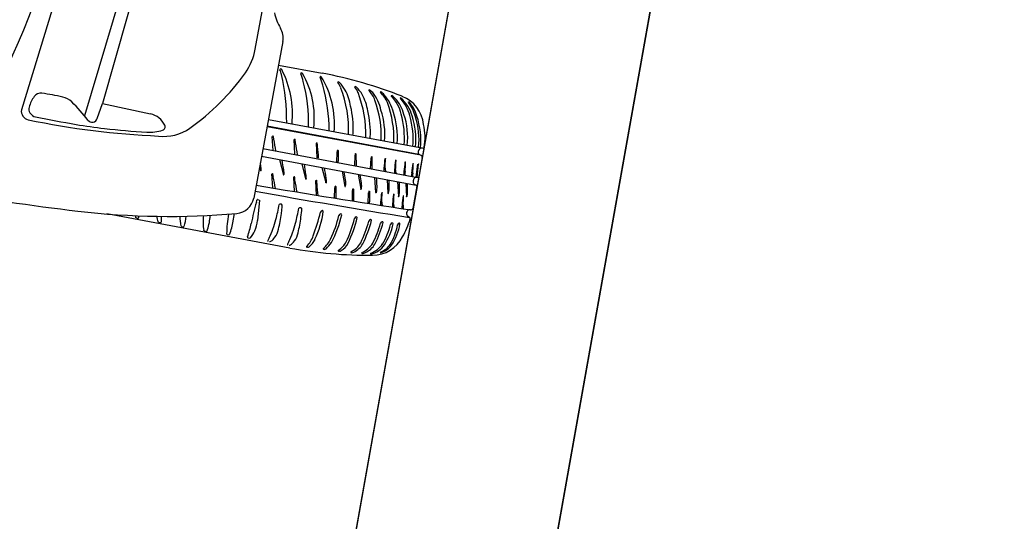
# Model space of a CAD drawing. Extents: x 14104283 to 14128447, y 8633203 to 8671666.
# Drawn here: x 14107469.37 to 14107486.88, y 8639279.45 to 8639288.28 of the extents above; entities that cross this region are included whole.
import ezdxf

# ---------------------------------------------------------------- set-up
doc = ezdxf.new("R2010")
doc.units = 0
for name, color, linetype in [('Cell', 7, 'Continuous'), ('Default', 7, 'Continuous'), ('TC_SubstrataExistingPavement', 7, 'Continuous'), ('Terrain', 7, 'Continuous')]:
    doc.layers.add(name, color=color, linetype=linetype)

msp = doc.modelspace()

# ---------------------------------------------------------------- linework, layer by layer
at = {"layer": 'Cell'}
for p, q in [((14107470.485, 8639290.245), (14107469.396, 8639286.7)), ((14107471.347, 8639289.406), (14107470.51, 8639286.591)), ((14107474.006, 8639287.901), (14107473.493, 8639285.144)), ((14107473.929, 8639287.486), (14107474.701, 8639287.342)), ((14107473.972, 8639287.417), (14107473.972, 8639287.417)), ((14107473.986, 8639287.408), (14107473.986, 8639287.408)), ((14107474.339, 8639287.347), (14107474.339, 8639287.347)), ((14107474.353, 8639287.339), (14107474.353, 8639287.339)), ((14107474.666, 8639287.269), (14107474.666, 8639287.269)), ((14107474.668, 8639287.286), (14107474.668, 8639287.286)), ((14107474.683, 8639287.278), (14107474.683, 8639287.278)), ((14107475.589, 8639287), (14107475.589, 8639287)), ((14107475.793, 8639286.963), (14107475.793, 8639286.963)), ((14107470.732, 8639286.545), (14107470.824, 8639286.811)), ((14107475.986, 8639286.896), (14107475.986, 8639286.896)), ((14107473.751, 8639286.529), (14107476.483, 8639286.02)), ((14107473.837, 8639285.982), (14107473.82, 8639286.229)), ((14107474.218, 8639285.917), (14107474.207, 8639286.174)), ((14107474.608, 8639285.852), (14107474.597, 8639286.11)), ((14107475.798, 8639286.147), (14107475.798, 8639286.147)), ((14107476.02, 8639286.106), (14107476.02, 8639286.106)), ((14107473.655, 8639286.015), (14107476.38, 8639285.508)), ((14107474.959, 8639285.772), (14107474.963, 8639285.958)), ((14107474.978, 8639285.98), (14107474.983, 8639285.801)), ((14107476.198, 8639286.073), (14107476.198, 8639286.073)), ((14107476.343, 8639286.046), (14107476.343, 8639286.046)), ((14107476.401, 8639285.91), (14107476.401, 8639285.91)), ((14107476.433, 8639286.029), (14107476.433, 8639286.029)), ((14107476.483, 8639286.02), (14107476.483, 8639286.02)), ((14107473.63, 8639285.88), (14107476.355, 8639285.372)), ((14107473.946, 8639285.821), (14107474.015, 8639285.555)), ((14107474.339, 8639285.748), (14107474.407, 8639285.482)), ((14107475.276, 8639285.713), (14107475.28, 8639285.898)), ((14107475.552, 8639285.661), (14107475.562, 8639285.848)), ((14107476.355, 8639285.512), (14107476.387, 8639285.741)), ((14107476.465, 8639285.861), (14107476.401, 8639285.52)), ((14107473.595, 8639285.693), (14107473.611, 8639285.63)), ((14107473.828, 8639285.322), (14107473.811, 8639285.569)), ((14107474.694, 8639285.682), (14107474.762, 8639285.416)), ((14107475.052, 8639285.615), (14107475.099, 8639285.35)), ((14107475.332, 8639285.563), (14107475.379, 8639285.298)), ((14107475.977, 8639285.583), (14107475.977, 8639285.583)), ((14107476.139, 8639285.553), (14107476.139, 8639285.553)), ((14107474.209, 8639285.257), (14107474.198, 8639285.514)), ((14107474.598, 8639285.192), (14107474.587, 8639285.45)), ((14107475.624, 8639285.508), (14107475.642, 8639285.244)), ((14107475.842, 8639285.468), (14107475.857, 8639285.231)), ((14107476.026, 8639285.433), (14107476.043, 8639285.17)), ((14107476.061, 8639285.427), (14107476.061, 8639285.427)), ((14107476.176, 8639285.406), (14107476.185, 8639285.168)), ((14107476.273, 8639285.528), (14107476.273, 8639285.528)), ((14107476.315, 8639285.396), (14107476.315, 8639285.396)), ((14107476.334, 8639285.5), (14107476.334, 8639285.5)), ((14107474.918, 8639285.14), (14107474.922, 8639285.326)), ((14107474.937, 8639285.348), (14107474.942, 8639285.169)), ((14107475.231, 8639285.091), (14107475.234, 8639285.276)), ((14107475.249, 8639285.299), (14107475.254, 8639285.12)), ((14107475.509, 8639285.048), (14107475.518, 8639285.235)), ((14107475.534, 8639285.258), (14107475.533, 8639285.077)), ((14107476.37, 8639285.353), (14107476.297, 8639284.96)), ((14107473.559, 8639285.118), (14107473.58, 8639285.113)), ((14107473.593, 8639285.107), (14107473.56, 8639284.748)), ((14107473.58, 8639285.113), (14107473.589, 8639285.111)), ((14107473.941, 8639285.029), (14107473.941, 8639285.029)), ((14107473.991, 8639285.027), (14107473.991, 8639285.027)), ((14107474.127, 8639284.264), (14107470.901, 8639284.865)), ((14107473.979, 8639284.871), (14107473.994, 8639284.991)), ((14107474.287, 8639284.965), (14107474.287, 8639284.965)), ((14107474.325, 8639284.807), (14107474.34, 8639284.927)), ((14107474.337, 8639284.963), (14107474.337, 8639284.963)), ((14107475.735, 8639285.014), (14107475.735, 8639285.014)), ((14107475.944, 8639284.983), (14107475.944, 8639284.983)), ((14107476.105, 8639284.959), (14107476.105, 8639284.959)), ((14107471.422, 8639284.792), (14107471.453, 8639284.787)), ((14107471.464, 8639284.793), (14107471.464, 8639284.793)), ((14107471.814, 8639284.719), (14107471.853, 8639284.712)), ((14107476.2, 8639284.839), (14107476.242, 8639284.803)), ((14107472.215, 8639284.644), (14107472.253, 8639284.638)), ((14107472.619, 8639284.566), (14107472.657, 8639284.557)), ((14107473.022, 8639284.504), (14107473.052, 8639284.499)), ((14107473.421, 8639284.433), (14107473.393, 8639284.438)), ((14107473.763, 8639284.443), (14107473.739, 8639284.397)), ((14107474.109, 8639284.378), (14107474.085, 8639284.333)), ((14107474.445, 8639284.277), (14107474.432, 8639284.279)), ((14107474.738, 8639284.238), (14107474.724, 8639284.24)), ((14107475.004, 8639284.206), (14107474.991, 8639284.208)), ((14107475.223, 8639284.181), (14107475.209, 8639284.183)), ((14107475.404, 8639284.167), (14107475.404, 8639284.167))]:
    msp.add_line(p, q, dxfattribs=at)
for points in [[(14107473.518, 8639287.766), (14107475.1, 8639296.256), (14107476.682, 8639304.746)], [(14107471.49, 8639289.145), (14107470.824, 8639286.811), (14107471.671, 8639286.628)], [(14107476.083, 8639286.906), (14107476.083, 8639286.906), (14107476.083, 8639286.906)], [(14107476.23, 8639286.838), (14107476.23, 8639286.838), (14107476.23, 8639286.838)], [(14107473.728, 8639286.404), (14107476.401, 8639285.91), (14107473.728, 8639286.408)], [(14107475.295, 8639285.921), (14107475.301, 8639285.709), (14107475.301, 8639285.709)], [(14107475.577, 8639285.871), (14107475.575, 8639285.658), (14107475.575, 8639285.658)], [(14107476.307, 8639285.462), (14107476.305, 8639285.452), (14107476.303, 8639285.441)], [(14107475.556, 8639284.157), (14107475.556, 8639284.157), (14107475.556, 8639284.157)], [(14107475.729, 8639284.181), (14107475.729, 8639284.181), (14107475.729, 8639284.181)]]:
    msp.add_lwpolyline(points, dxfattribs=at)
for centre, radius, start, end in [((14107449.28, 8639296.492), 21.83, 329.1762, 349.4596), ((14107474.655, 8639288.565), 0.814, 191.2162, 211.6842), ((14107473.679, 8639287.962), 0.333, 349.4466, 31.6842), ((14107472.433, 8639287.968), 1.104, 325.9542, 349.4466), ((14107469.877, 8639289.867), 4.288, 305.501, 324.0532), ((14107473.964, 8639287.407), 0.00986, 104.0673, 205.9736), ((14107473.681, 8639287.269), 0.305, 9.1789, 25.9736), ((14107473.97, 8639287.386), 0.032, 86.2106, 104.0673), ((14107473.966, 8639287.394), 0.0246, 35.7228, 76.7029), ((14107470.252, 8639286.49), 3.821, 359.6793, 12.5079), ((14107472.464, 8639286.624), 1.712, 354.1942, 27.2302), ((14107474.33, 8639287.337), 0.00986, 98.5115, 206.0107), ((14107473.848, 8639287.102), 0.527, 10.6603, 26.0107), ((14107474.337, 8639287.29), 0.0571, 88.5853, 98.5115), ((14107474.339, 8639287.331), 0.0163, 30.4185, 91.8371), ((14107473, 8639286.565), 1.56, 353.2107, 29.7941), ((14107473.218, 8639279.563), 7.92, 68.5846, 79.2058), ((14107471.538, 8639286.464), 2.922, 358.6872, 14.5751), ((14107474.681, 8639287.276), 0.0163, 139.4958, 205.0784), ((14107473.449, 8639286.791), 1.307, 15.2478, 21.4232), ((14107474.669, 8639287.27), 0.0163, 30.4185, 91.8371), ((14107473.317, 8639286.447), 1.6, 355.1996, 31.3192), ((14107471.86, 8639286.333), 2.961, 359.9281, 15.711), ((14107474.98, 8639287.181), 0.00765, 79.9817, 221.9307), ((14107474.783, 8639287.005), 0.257, 17.5546, 41.9307), ((14107474.974, 8639287.149), 0.0405, 45.5172, 79.9817), ((14107474.593, 8639286.761), 0.585, 29.2216, 45.5172), ((14107469.737, 8639286.847), 0.143, 82.158, 143.7428), ((14107469.156, 8639282.623), 4.408, 77.3144, 82.158), ((14107473.159, 8639286.351), 2.007, 357.5518, 21.3599), ((14107474.367, 8639286.635), 0.843, 8.514, 29.2216), ((14107475.282, 8639287.101), 0.00765, 79.9817, 221.9307), ((14107475.085, 8639286.924), 0.257, 17.5546, 41.9307), ((14107475.276, 8639287.068), 0.0405, 45.5172, 79.9817), ((14107474.895, 8639286.68), 0.585, 29.2216, 45.5172), ((14107473.475, 8639286.272), 1.994, 358.1988, 21.47), ((14107474.669, 8639286.554), 0.843, 8.514, 29.2216), ((14107475.528, 8639287.043), 0.00765, 79.9817, 221.9307), ((14107475.2, 8639286.721), 0.452, 18.8971, 44.5711), ((14107475.382, 8639286.816), 0.278, 41.6727, 57.9151), ((14107475.048, 8639286.557), 0.7, 11.234, 39.2981), ((14107475.732, 8639287.007), 0.00765, 79.9817, 221.9307), ((14107475.377, 8639286.625), 0.514, 23.0649, 47.1393), ((14107475.586, 8639286.779), 0.278, 41.6727, 57.9151), ((14107475.229, 8639286.471), 0.749, 13.9876, 41.1121), ((14107470.083, 8639286.594), 0.572, 143.7428, 164.5682), ((14107470.05, 8639286.596), 0.335, 46.2046, 77.3144), ((14107468.353, 8639284.826), 2.787, 37.3119, 46.2046), ((14107473.959, 8639286.238), 1.783, 357.4166, 20.6491), ((14107474.181, 8639286.197), 1.783, 357.4166, 20.6491), ((14107475.925, 8639286.94), 0.00765, 79.9817, 221.9307), ((14107475.484, 8639286.488), 0.624, 12.5584, 45.6836), ((14107475.779, 8639286.712), 0.278, 41.6727, 57.9151), ((14107475.542, 8639286.471), 0.616, 13.843, 43.7693), ((14107476.08, 8639286.902), 0.00572, 51.4281, 217.6113), ((14107475.614, 8639286.445), 0.647, 13.5049, 44.5207), ((14107475.71, 8639286.447), 0.592, 14.0927, 50.8745), ((14107475.89, 8639286.377), 0.6, 6.1882, 68.5846), ((14107476.227, 8639286.833), 0.00572, 51.4281, 217.6113), ((14107475.602, 8639286.373), 0.77, 15.0947, 36.386), ((14107475.769, 8639286.42), 0.622, 15.6514, 42.1451), ((14107469.547, 8639286.674), 0.153, 170.3904, 258.1199), ((14107469.656, 8639286.711), 0.129, 164.5682, 211.4894), ((14107469.676, 8639286.723), 0.152, 211.4894, 258.6931), ((14107471.594, 8639286.27), 0.366, 25.6988, 77.819), ((14107473.509, 8639286.363), 1.738, 357.8906, 13.2026), ((14107473.811, 8639286.282), 1.738, 357.8906, 13.2026), ((14107474.42, 8639286.262), 1.384, 355.2419, 18.1656), ((14107474.641, 8639286.221), 1.384, 355.2419, 18.1656), ((14107474.539, 8639286.196), 1.611, 355.949, 15.3872), ((14107474.948, 8639286.213), 1.259, 353.5817, 18.7447), ((14107472.4, 8639300.235), 14.011, 258.1199, 267.607), ((14107475.183, 8639314.267), 28.241, 258.6931, 260.1676), ((14107471.789, 8639294.687), 8.369, 260.1676, 263.6278), ((14107470.643, 8639286.572), 0.0928, 217.3119, 343.4023), ((14107471.866, 8639286.401), 0.0638, 287.9309, 25.6988), ((14107471.227, 8639286.696), 2.529, 356.2187, 356.2839), ((14107474.728, 8639286.161), 1.576, 356.0929, 16.0039), ((14107475.092, 8639286.187), 1.259, 353.5817, 18.7447), ((14107475.056, 8639286.172), 1.351, 354.1877, 17.2826), ((14107475.093, 8639286.156), 1.346, 354.5944, 18.7346), ((14107475.509, 8639286.214), 1.004, 349.6526, 13.1072), ((14107472.535, 8639301.36), 15.084, 263.6278, 266.4739), ((14107471.653, 8639287.059), 0.756, 266.4739, 287.9309), ((14107471.911, 8639287.014), 0.784, 262.9218, 305.501), ((14107472.575, 8639286.477), 2.677, 355.1574, 356.1802), ((14107473.827, 8639286.23), 0.00664, 18.2784, 184.7813), ((14107473.554, 8639286.132), 0.297, 9.008, 19.6729), ((14107464.747, 8639284.468), 9.259, 9.3608, 10.6451), ((14107474.214, 8639286.175), 0.00664, 18.2784, 184.7813), ((14107473.864, 8639286.096), 0.365, 3.1611, 12.7774), ((14107465.129, 8639284.406), 9.259, 9.3413, 10.6451), ((14107474.603, 8639286.11), 0.00664, 18.2784, 184.7813), ((14107474.254, 8639286.032), 0.365, 3.1611, 12.7774), ((14107472.877, 8639286.396), 2.677, 355.6742, 356.1802), ((14107471.01, 8639285.645), 3.631, 3.1977, 6.4335), ((14107475.541, 8639285.9), 0.581, 172.0597, 174.3374), ((14107474.972, 8639285.98), 0.00625, 2.3306, 174.1249), ((14107475.857, 8639285.841), 0.581, 172.0597, 174.3374), ((14107475.289, 8639285.921), 0.00625, 2.3306, 174.1249), ((14107476.487, 8639285.95), 0.0949, 135.7076, 204.9357), ((14107476.101, 8639284.987), 0.97, 69.3525, 71.996), ((14107476.459, 8639285.888), 0.134, 79.4645, 107.0806), ((14107476.48, 8639286.037), 0.0171, 280.0679, 349.5361), ((14107464.46, 8639284.342), 9.259, 8.4852, 8.8532), ((14107464.864, 8639284.267), 9.259, 8.4852, 9.6057), ((14107465.256, 8639284.194), 9.259, 8.4852, 9.6057), ((14107474.776, 8639285.794), 0.208, 353.0576, 1.9777), ((14107476.14, 8639285.791), 0.581, 172.0597, 174.3374), ((14107475.571, 8639285.871), 0.00625, 2.3306, 174.1249), ((14107478.519, 8639285.453), 2.74, 171.9214, 175.3898), ((14107475.811, 8639285.837), 0.00474, 354.3121, 168.6251), ((14107463.133, 8639286.38), 12.694, 356.8049, 357.5471), ((14107478.705, 8639285.421), 2.74, 171.9214, 175.3898), ((14107475.996, 8639285.805), 0.00474, 354.3121, 168.6251), ((14107463.319, 8639286.348), 12.694, 356.8049, 357.5471), ((14107478.872, 8639285.391), 2.74, 171.9214, 175.3898), ((14107476.164, 8639285.775), 0.00474, 354.3121, 168.6251), ((14107463.487, 8639286.318), 12.694, 356.8049, 357.5471), ((14107479.008, 8639285.365), 2.74, 171.9214, 175.3898), ((14107476.3, 8639285.749), 0.00474, 354.3121, 168.6251), ((14107463.623, 8639286.292), 12.694, 356.8049, 357.5471), ((14107397.563, 8639294.25), 79.293, 353.67111, 353.83893), ((14107476.392, 8639285.741), 0.00559, 350.8162, 173.6403), ((14107476.432, 8639285.864), 0.0328, 354.1962, 69.7267), ((14107473.617, 8639285.632), 0.00664, 194.3491, 0.8519), ((14107473.045, 8639285.623), 0.579, 0.8519, 8.4852), ((14107473.818, 8639285.57), 0.00664, 18.2784, 184.7813), ((14107473.545, 8639285.472), 0.297, 9.008, 19.6729), ((14107474.021, 8639285.557), 0.00664, 194.3491, 0.8519), ((14107473.449, 8639285.548), 0.579, 0.8519, 8.4852), ((14107473.841, 8639285.475), 0.579, 0.8519, 8.4852), ((14107465.611, 8639284.128), 9.259, 8.4852, 9.6057), ((14107465.959, 8639284.063), 9.259, 8.6944, 9.6057), ((14107466.239, 8639284.011), 9.259, 8.6944, 9.6057), ((14107476.163, 8639285.645), 0.376, 175.6363, 184.0477), ((14107475.99, 8639285.677), 0.183, 181.3008, 200.5631), ((14107476.195, 8639285.625), 0.222, 175.8303, 191.1), ((14107476.154, 8639285.631), 0.162, 176.4254, 198.9765), ((14107480.105, 8639285.452), 3.968, 177.7052, 178.5467), ((14107476.674, 8639285.563), 0.516, 174.8235, 181.6176), ((14107477.222, 8639285.494), 0.949, 174.4904, 177.9933), ((14107477.939, 8639285.433), 1.649, 174.7175, 176.829), ((14107464.738, 8639283.808), 9.259, 9.3608, 10.6451), ((14107474.204, 8639285.515), 0.00664, 18.2784, 184.7813), ((14107473.855, 8639285.436), 0.365, 3.1611, 12.7774), ((14107465.119, 8639283.746), 9.259, 9.3413, 10.6451), ((14107474.413, 8639285.483), 0.00664, 194.3491, 0.8519), ((14107474.594, 8639285.451), 0.00664, 18.2784, 184.7813), ((14107474.244, 8639285.372), 0.365, 3.1611, 12.7774), ((14107471, 8639284.985), 3.631, 3.1977, 6.4335), ((14107474.769, 8639285.417), 0.00664, 194.3491, 0.8519), ((14107474.196, 8639285.409), 0.579, 0.8519, 8.4852), ((14107474.746, 8639285.407), 0.37, 351.4923, 8.6954), ((14107475.026, 8639285.355), 0.37, 351.4923, 8.6954), ((14107466.416, 8639284.97), 9.259, 2.3841, 3.2954), ((14107466.631, 8639284.956), 9.259, 2.3841, 3.1266), ((14107473.78, 8639285.34), 2.283, 355.7281, 2.1845), ((14107474.257, 8639285.35), 1.948, 354.6557, 1.4894), ((14107476.357, 8639285.431), 0.0553, 168.5902, 219.1813), ((14107476.362, 8639285.452), 0.0553, 119.712, 170.3031), ((14107476.371, 8639285.447), 0.0765, 222.1796, 257.7369), ((14107476.368, 8639285.432), 0.0765, 81.1564, 116.7137), ((14107476.383, 8639285.527), 0.0192, 261.1564, 338.7481), ((14107475.098, 8639325.325), 40.683, 259.853, 263.356), ((14107504.813, 8639462.061), 179.546, 259.96096, 260.84343), ((14107493.199, 8639399.867), 116.172, 260.25503, 261.61514), ((14107475.5, 8639285.268), 0.581, 172.0597, 174.3374), ((14107474.931, 8639285.348), 0.00625, 2.3306, 174.1249), ((14107475.105, 8639285.352), 0.00664, 194.3491, 0.8519), ((14107475.812, 8639285.219), 0.581, 172.0597, 174.3374), ((14107475.243, 8639285.299), 0.00625, 2.3306, 174.1249), ((14107475.385, 8639285.3), 0.00664, 194.3491, 0.8519), ((14107476.096, 8639285.178), 0.581, 172.0597, 174.3374), ((14107475.527, 8639285.258), 0.00625, 2.3306, 174.1249), ((14107475.648, 8639285.245), 0.00664, 188.0388, 354.5416), ((14107475.297, 8639285.339), 0.37, 345.182, 2.3851), ((14107478.46, 8639284.853), 2.74, 171.9214, 175.3898), ((14107475.752, 8639285.237), 0.00474, 354.3121, 168.6251), ((14107463.075, 8639285.78), 12.694, 356.8049, 357.5471), ((14107475.864, 8639285.232), 0.00664, 188.0388, 354.5416), ((14107475.513, 8639285.326), 0.37, 345.182, 2.3851), ((14107478.67, 8639284.822), 2.74, 171.9214, 175.3898), ((14107475.961, 8639285.206), 0.00474, 354.3121, 168.6251), ((14107463.284, 8639285.749), 12.694, 356.8049, 357.5471), ((14107476.351, 8639285.353), 0.0192, 0.1452, 77.7369), ((14107473.165, 8639285.205), 0.333, 274.9191, 349.4466), ((14107479.36, 8639283.496), 6.032, 164.8334, 168.5435), ((14107475.549, 8639284.529), 2.084, 163.7082, 164.8334), ((14107473.556, 8639285.111), 0.00755, 70.0041, 163.7082), ((14107473.589, 8639285.107), 0.00438, 359.4389, 78.6331), ((14107470.147, 8639285.728), 3.858, 345.5971, 349.5633), ((14107473.965, 8639285.003), 0.0353, 42.5502, 132.8703), ((14107473.872, 8639284.998), 0.122, 356.9238, 13.791), ((14107474.735, 8639285.162), 0.208, 353.0576, 1.9777), ((14107475.047, 8639285.113), 0.208, 353.0576, 1.9777), ((14107475.325, 8639285.07), 0.208, 353.0576, 1.9777), ((14107475.842, 8639285.054), 0.115, 170.4176, 200.4343), ((14107475.932, 8639285.076), 0.183, 181.3008, 201.289), ((14107476.052, 8639285.023), 0.115, 170.4176, 200.4343), ((14107476.141, 8639285.045), 0.183, 181.3008, 201.289), ((14107476.05, 8639285.17), 0.00664, 188.0388, 354.5416), ((14107478.838, 8639284.797), 2.74, 171.9214, 175.3898), ((14107476.13, 8639285.181), 0.00474, 354.3121, 168.6251), ((14107463.453, 8639285.724), 12.694, 356.8049, 357.5471), ((14107476.191, 8639285.17), 0.00566, 196.2896, 344.4114), ((14107471.998, 8639298.769), 13.948, 263.3853, 274.9191), ((14107475.021, 8639284.494), 2.007, 169.471, 179.4057), ((14107468.919, 8639285.344), 4.256, 351.8413, 353.5988), ((14107471.448, 8639285.192), 2.551, 346.4905, 352.7815), ((14107470.493, 8639285.663), 3.858, 345.5971, 349.5633), ((14107474.311, 8639284.939), 0.0353, 42.5502, 132.8703), ((14107474.219, 8639284.934), 0.122, 356.9238, 13.791), ((14107470.168, 8639286.046), 4.646, 340.2819, 345.6709), ((14107473.077, 8639285.126), 1.655, 334.63, 352.5499), ((14107474.706, 8639284.887), 0.0372, 96.3918, 165.6709), ((14107474.703, 8639284.909), 0.0155, 7.5009, 96.3918), ((14107475.03, 8639284.827), 0.0372, 96.3918, 165.6709), ((14107475.028, 8639284.848), 0.0155, 7.5009, 96.3918), ((14107480.072, 8639284.858), 3.968, 177.7052, 178.5467), ((14107476.957, 8639285), 0.83, 178.8557, 183.0476), ((14107476.23, 8639284.874), 0.0459, 157.7942, 229.4489), ((14107476.297, 8639284.846), 0.119, 140.6484, 157.7942), ((14107476.238, 8639284.894), 0.0426, 104.1622, 140.6484), ((14107476.246, 8639284.866), 0.0719, 79.7998, 104.1622), ((14107476.265, 8639284.969), 0.0328, 257.8671, 344.6971), ((14107472.552, 8639285.18), 1.201, 196.7342, 198.4739), ((14107471.423, 8639284.803), 0.0109, 196.9734, 264.1441), ((14107471.455, 8639284.796), 0.00943, 260.4193, 341.5729), ((14107465.447, 8639284.74), 6.017, 0.511, 0.8773), ((14107472.946, 8639285.082), 1.195, 192.5029, 197.362), ((14107471.813, 8639284.727), 0.00792, 190.6006, 279.7752), ((14107471.855, 8639284.722), 0.00943, 260.4193, 341.5729), ((14107406.963, 8639287.432), 64.957, 357.60636, 357.6976), ((14107473.291, 8639284.854), 1.104, 181.6153, 190.6006), ((14107471.443, 8639284.918), 0.865, 341.5729, 353.8422), ((14107473.703, 8639284.732), 1.104, 174.6629, 188.3113), ((14107471.859, 8639284.869), 0.865, 339.2835, 355.591), ((14107468.478, 8639285.13), 4.256, 355.591, 356.0975), ((14107472.275, 8639284.862), 0.865, 335.5337, 351.8413), ((14107471.687, 8639285.051), 1.796, 340.7562, 348.5435), ((14107473.009, 8639284.799), 0.553, 335.2409, 354.7159), ((14107472.114, 8639285.223), 1.827, 340.0194, 345.5971), ((14107472.46, 8639285.158), 1.827, 340.0194, 345.5971), ((14107471.794, 8639285.127), 2.551, 346.4905, 352.7815), ((14107472.998, 8639285.312), 2.052, 334.3152, 346.6058), ((14107472.846, 8639285.381), 2.261, 333.2227, 346.438), ((14107473.272, 8639285.26), 2.052, 334.3152, 346.6058), ((14107473.12, 8639285.329), 2.261, 334.3153, 346.438), ((14107475.304, 8639284.776), 0.0372, 96.3918, 165.6709), ((14107475.302, 8639284.797), 0.0155, 7.5009, 96.3918), ((14107473.52, 8639285.268), 2.07, 333.844, 345.172), ((14107473.369, 8639285.337), 2.278, 333.9587, 345.1184), ((14107475.557, 8639284.729), 0.0372, 96.3918, 165.6709), ((14107475.555, 8639284.75), 0.0155, 7.5009, 96.3918), ((14107474.033, 8639285.16), 1.756, 332.4944, 344.7939), ((14107473.887, 8639285.228), 1.958, 332.7312, 344.768), ((14107475.764, 8639284.69), 0.0372, 96.3918, 165.6709), ((14107475.761, 8639284.712), 0.0155, 7.5009, 96.3918), ((14107474.675, 8639284.983), 1.266, 329.1917, 345.9851), ((14107474.704, 8639284.994), 1.285, 328.2226, 346.3488), ((14107475.94, 8639284.668), 0.0372, 96.3918, 165.6709), ((14107475.085, 8639284.859), 1, 326.9271, 350.1772), ((14107475.938, 8639284.689), 0.0155, 7.5009, 96.3918), ((14107476.066, 8639284.663), 0.0372, 101.1486, 165.6709), ((14107476.06, 8639284.69), 0.0101, 353.3086, 96.357), ((14107474.686, 8639285.256), 1.638, 330.9659, 342.8261), ((14107476.223, 8639284.781), 0.0296, 343.4609, 49.4489), ((14107472.213, 8639284.652), 0.00792, 190.6006, 279.7752), ((14107472.255, 8639284.647), 0.00943, 260.4193, 341.5729), ((14107472.618, 8639284.573), 0.00792, 188.3113, 277.4859), ((14107472.659, 8639284.567), 0.00943, 258.1299, 339.2835), ((14107473.024, 8639284.514), 0.0104, 174.1411, 255.1807), ((14107473.054, 8639284.508), 0.00943, 254.3802, 335.5337), ((14107472.895, 8639284.852), 0.678, 322.2671, 335.2409), ((14107472.568, 8639285.057), 1.343, 332.7653, 340.0194), ((14107473.526, 8639284.692), 0.414, 324.6044, 346.4905), ((14107472.915, 8639284.993), 1.343, 332.7653, 340.0194), ((14107473.873, 8639284.628), 0.414, 324.6044, 346.4905), ((14107474.951, 8639284.882), 1.099, 329.576, 348.9884), ((14107473.397, 8639284.453), 0.0154, 157.536, 251.4109), ((14107473.423, 8639284.447), 0.0133, 260.0007, 311.5441), ((14107473.755, 8639284.394), 0.0161, 168.0074, 239.8042), ((14107473.772, 8639284.415), 0.0388, 267.4703, 306.1061), ((14107473.616, 8639284.629), 0.304, 306.1061, 324.6044), ((14107474.101, 8639284.329), 0.0161, 168.0074, 239.8042), ((14107473.962, 8639284.564), 0.304, 306.1061, 324.6044), ((14107474.067, 8639284.649), 0.504, 315.4262, 340.2819), ((14107474.226, 8639284.581), 0.384, 309.374, 334.63), ((14107474.423, 8639284.619), 0.468, 309.3169, 335.1145), ((14107474.347, 8639284.71), 0.623, 312.469, 326.0784), ((14107474.748, 8639284.581), 0.428, 303.6711, 330.6477), ((14107474.842, 8639284.52), 0.358, 302.3483, 331.5652), ((14107475.048, 8639284.55), 0.384, 294.0726, 329.4781), ((14107475.117, 8639284.506), 0.342, 293.7963, 330.5212), ((14107475.211, 8639284.596), 0.453, 294.3411, 326.9331), ((14107475.325, 8639284.512), 0.353, 292.9543, 329.1385), ((14107475.404, 8639284.576), 0.432, 290.4852, 326.1131), ((14107475.585, 8639284.736), 0.6, 270.3087, 332.705), ((14107474.118, 8639284.35), 0.0388, 267.4703, 306.1061), ((14107475.545, 8639292.056), 7.92, 259.6875, 270.3087), ((14107474.433, 8639284.288), 0.00986, 135.4262, 262.2478), ((14107474.449, 8639284.309), 0.0323, 262.9512, 309.374), ((14107474.726, 8639284.25), 0.00986, 135.4262, 262.2478), ((14107474.731, 8639284.299), 0.0612, 276.7151, 306.8296), ((14107474.993, 8639284.218), 0.00986, 135.4262, 262.2478), ((14107474.997, 8639284.267), 0.0612, 276.7151, 306.8296), ((14107475.211, 8639284.193), 0.00986, 135.4262, 262.2478), ((14107475.203, 8639284.293), 0.113, 280.1848, 297.7155), ((14107475.405, 8639284.177), 0.00986, 135.4262, 262.2478), ((14107475.398, 8639284.279), 0.112, 272.9031, 305.0915), ((14107475.558, 8639284.164), 0.00766, 111.2675, 252.6141), ((14107475.485, 8639284.523), 0.373, 280.9914, 326.6517), ((14107475.729, 8639284.186), 0.00498, 123.1631, 267.8381), ((14107475.58, 8639284.552), 0.39, 291.9919, 324.6239), ((14107475.626, 8639284.538), 0.371, 286.0767, 322.9011)]:
    msp.add_arc(centre, radius, start, end, dxfattribs=at)
at = {"layer": 'Default'}
msp.add_lwpolyline([(14107477.461, 8639271.488), (14107474.043, 8639272.239), (14107478.449, 8639296.971), (14107482.916, 8639319.434), (14107486.334, 8639318.683), (14107481.867, 8639296.22)], close=True, dxfattribs=at)
at = {"layer": 'TC_SubstrataExistingPavement'}
msp.add_lwpolyline([(14107471.428, 8639257.56), (14107474.846, 8639256.809), (14107481.867, 8639296.22), (14107478.449, 8639296.971)], dxfattribs=at)
at = {"layer": 'Terrain'}
msp.add_lwpolyline([(14107471.428, 8639257.56), (14107478.449, 8639296.971), (14107497.175, 8639391.147), (14107509.744, 8639451.209)], dxfattribs=at)

doc.saveas('drawing.dxf')
